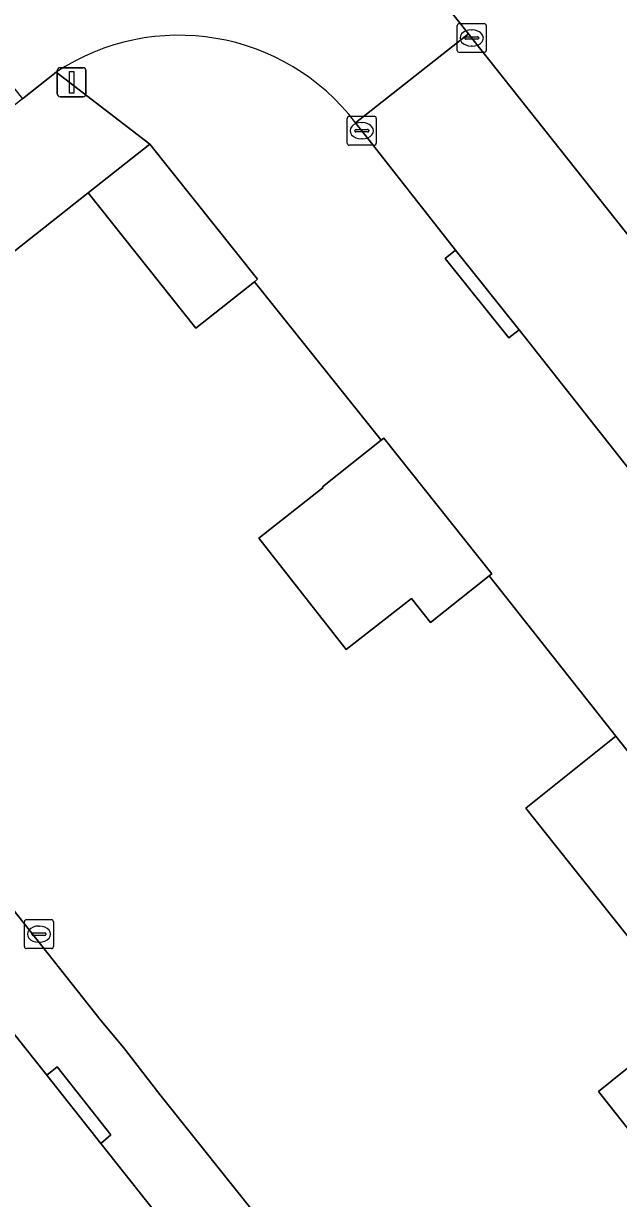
# Model space of a CAD drawing. Extents: x 164148 to 165261, y 382513 to 383432.
# Drawn here: x 165071.18 to 165091.7, y 382677.16 to 382717.7 of the extents above; entities that cross this region are included whole.
import ezdxf

# ---------------------------------------------------------------- set-up
doc = ezdxf.new("R2010")
doc.units = 0
for name, color, linetype in [('IMGEO_Erf', 7, 'Continuous'), ('IMGEO_Groenvoorziening', 7, 'Continuous'), ('IMGEO_Kolk', 7, 'Continuous'), ('IMGEO_Lichtmast', 7, 'Continuous'), ('IMGEO_Pand', 7, 'Continuous'), ('IMGEO_Rijbaan_lokaal_open', 7, 'Continuous'), ('IMGEO_Voetpad_open', 7, 'Continuous')]:
    doc.layers.add(name, color=color, linetype=linetype)

msp = doc.modelspace()

# ---------------------------------------------------------------- linework, layer by layer
at = {"layer": 'IMGEO_Erf'}
for points in [[(165093.482, 382684.375), (165089.124, 382689.853), (165088.501, 382690.636), (165091.611, 382693.11), (165087.241, 382698.644), (165085.217, 382697.034), (165084.557, 382697.864), (165082.305, 382696.105), (165079.302, 382699.95), (165081.512, 382701.693), (165081.493, 382701.717), (165083.519, 382703.328), (165079.143, 382708.794), (165077.124, 382707.196), (165073.408, 382711.854), (165059.758, 382701.057), (165065.705, 382693.524), (165066.664, 382692.376), (165073.858, 382683.295), (165074.635, 382682.375), (165075.887, 382680.752), (165081.755, 382673.387)], [(165093.35, 382677.889), (165091.006, 382680.854), (165094.955, 382684.033)]]:
    msp.add_lwpolyline(points, dxfattribs=at)
at = {"layer": 'IMGEO_Groenvoorziening'}
msp.add_lwpolyline([(165047.646, 382766.289), (165054.269, 382757.984), (165060.561, 382750.064), (165073.273, 382734.06), (165073.8, 382733.397), (165074.165, 382732.938), (165086.127, 382717.847), (165086.522, 382717.349), (165086.639, 382717.201), (165119.226, 382676.121), (165121.334, 382673.464), (165129.475, 382663.152), (165146.697, 382641.47)], dxfattribs=at)
at = {"layer": 'IMGEO_Kolk'}
for p, q in [((165086.138, 382716.775), (165086.138, 382717.627)), ((165086.213, 382717.701), (165087.065, 382717.701)), ((165086.626, 382717.481), (165086.651, 382717.481)), ((165087.139, 382717.627), (165087.139, 382716.775)), ((165086.397, 382717.195), (165086.397, 382717.207)), ((165086.835, 382717.158), (165086.437, 382717.158)), ((165086.44, 382717.244), (165086.838, 382717.244)), ((165086.881, 382717.207), (165086.881, 382717.195)), ((165087.065, 382716.701), (165086.213, 382716.701)), ((165086.649, 382716.921), (165086.624, 382716.921)), ((165082.347, 382713.577), (165082.347, 382714.429)), ((165082.422, 382714.503), (165083.274, 382714.503)), ((165082.835, 382714.283), (165082.86, 382714.283)), ((165083.348, 382714.429), (165083.348, 382713.577)), ((165082.606, 382713.997), (165082.606, 382714.009)), ((165083.044, 382713.96), (165082.646, 382713.96)), ((165082.649, 382714.046), (165083.047, 382714.046)), ((165083.09, 382714.009), (165083.09, 382713.997)), ((165083.274, 382713.503), (165082.422, 382713.503)), ((165082.858, 382713.723), (165082.833, 382713.723)), ((165071.214, 382685.858), (165071.214, 382686.71)), ((165071.289, 382686.784), (165072.141, 382686.784)), ((165072.215, 382686.71), (165072.215, 382685.858)), ((165071.473, 382686.278), (165071.473, 382686.29)), ((165071.911, 382686.241), (165071.513, 382686.241)), ((165071.516, 382686.327), (165071.914, 382686.327)), ((165071.702, 382686.564), (165071.727, 382686.564)), ((165071.957, 382686.29), (165071.957, 382686.278)), ((165071.725, 382686.004), (165071.7, 382686.004)), ((165072.141, 382685.784), (165071.289, 382685.784))]:
    msp.add_line(p, q, dxfattribs=at)
for points in [[(165086.138, 382716.775), (165086.138, 382717.627)], [(165086.213, 382717.701), (165087.065, 382717.701)], [(165087.139, 382717.627), (165087.139, 382716.775)], [(165087.065, 382716.701), (165086.213, 382716.701)], [(165082.347, 382713.577), (165082.347, 382714.429)], [(165082.422, 382714.503), (165083.274, 382714.503)], [(165083.348, 382714.429), (165083.348, 382713.577)], [(165083.274, 382713.503), (165082.422, 382713.503)], [(165071.214, 382685.858), (165071.214, 382686.71)], [(165071.289, 382686.784), (165072.141, 382686.784)], [(165072.215, 382686.71), (165072.215, 382685.858)], [(165072.141, 382685.784), (165071.289, 382685.784)]]:
    msp.add_lwpolyline(points, dxfattribs=at)
for centre, radius, start, end in [((165086.215, 382717.625), 0.0765, 91.552, 178.448), ((165086.215, 382717.625), 0.0765, 91.552, 178.448), ((165087.063, 382717.625), 0.0765, 1.552, 88.448), ((165087.063, 382717.625), 0.0765, 1.552, 88.448), ((165086.437, 382717.204), 0.0403, 85.8775, 175.7526), ((165086.434, 382717.194), 0.0366, 178.938, 274.7102), ((165086.838, 382717.201), 0.043, 264.8664, 352.4533), ((165086.842, 382717.206), 0.0386, 1.7309, 96.639), ((165086.215, 382716.777), 0.0765, 181.552, 268.448), ((165086.215, 382716.777), 0.0765, 181.552, 268.448), ((165087.063, 382716.777), 0.0765, 271.552, 358.448), ((165087.063, 382716.777), 0.0765, 271.552, 358.448), ((165082.424, 382714.427), 0.0765, 91.552, 178.448), ((165082.424, 382714.427), 0.0765, 91.552, 178.448), ((165083.272, 382714.427), 0.0765, 1.552, 88.448), ((165083.272, 382714.427), 0.0765, 1.552, 88.448), ((165082.646, 382714.006), 0.0403, 85.8775, 175.7526), ((165082.643, 382713.996), 0.0366, 178.938, 274.7102), ((165083.047, 382714.003), 0.043, 264.8664, 352.4533), ((165083.051, 382714.008), 0.0386, 1.7309, 96.639), ((165082.424, 382713.579), 0.0765, 181.552, 268.448), ((165082.424, 382713.579), 0.0765, 181.552, 268.448), ((165083.272, 382713.579), 0.0765, 271.552, 358.448), ((165083.272, 382713.579), 0.0765, 271.552, 358.448), ((165071.291, 382686.708), 0.0765, 91.552, 178.448), ((165071.291, 382686.708), 0.0765, 91.552, 178.448), ((165072.139, 382686.708), 0.0765, 1.552, 88.448), ((165072.139, 382686.708), 0.0765, 1.552, 88.448), ((165071.513, 382686.287), 0.0403, 85.8775, 175.7526), ((165071.51, 382686.277), 0.0366, 178.938, 274.7102), ((165071.914, 382686.284), 0.043, 264.8664, 352.4533), ((165071.918, 382686.289), 0.0386, 1.7309, 96.639), ((165071.291, 382685.86), 0.0765, 181.552, 268.448), ((165071.291, 382685.86), 0.0765, 181.552, 268.448), ((165072.139, 382685.86), 0.0765, 271.552, 358.448), ((165072.139, 382685.86), 0.0765, 271.552, 358.448)]:
    msp.add_arc(centre, radius, start, end, dxfattribs=at)
for centre, major_axis, ratio, start_param, end_param in [((165086.625, 382717.201), (-0.387, 0.002), 0.722429, 4.712389, 7.853982), ((165086.65, 382717.201), (-0.39, 0.002), 0.717154, 1.570796, 4.712389), ((165082.834, 382714.003), (-0.387, 0.002), 0.722429, 4.712389, 7.853982), ((165082.859, 382714.003), (-0.39, 0.002), 0.717154, 1.570796, 4.712389), ((165071.701, 382686.284), (-0.387, 0.002), 0.722429, 4.712389, 7.853982), ((165071.726, 382686.284), (-0.39, 0.002), 0.717154, 1.570796, 4.712389)]:
    msp.add_ellipse(centre, major_axis=major_axis, ratio=ratio, start_param=start_param, end_param=end_param, dxfattribs=at)
at = {"layer": 'IMGEO_Lichtmast'}
for p, q in [((165072.344, 382715.275), (165072.344, 382716.075)), ((165072.344, 382716.075), (165072.344, 382715.275)), ((165072.444, 382716.175), (165073.234, 382716.175)), ((165073.234, 382716.175), (165072.444, 382716.175)), ((165073.334, 382716.075), (165073.334, 382715.275)), ((165073.334, 382715.275), (165073.334, 382716.075)), ((165073.234, 382715.175), (165072.444, 382715.175)), ((165072.444, 382715.175), (165073.234, 382715.175))]:
    msp.add_line(p, q, dxfattribs=at)
msp.add_lwpolyline([(165072.764, 382716.05), (165072.914, 382716.05), (165072.914, 382715.3), (165072.764, 382715.3), (165072.764, 382716.05)], dxfattribs=at)
for centre, start, end in [((165072.444, 382716.075), 90, 180), ((165072.444, 382716.075), 90, 180), ((165073.234, 382716.075), 0, 90), ((165073.234, 382716.075), 360, 90), ((165072.444, 382715.275), 180, 270), ((165072.444, 382715.275), 180, 270), ((165073.234, 382715.275), 270, 0), ((165073.234, 382715.275), 270, 0)]:
    msp.add_arc(centre, 0.1, start, end, dxfattribs=at)
at = {"layer": 'IMGEO_Pand'}
for points in [[(165075.534, 382713.536), (165073.408, 382711.854), (165077.124, 382707.196), (165079.143, 382708.794), (165079.25, 382708.878)], [(165083.606, 382703.398), (165083.519, 382703.328), (165081.493, 382701.717), (165081.512, 382701.693), (165079.302, 382699.95), (165082.305, 382696.105), (165084.557, 382697.864), (165085.217, 382697.034), (165087.241, 382698.644), (165087.33, 382698.715)], [(165091.611, 382693.11), (165088.501, 382690.636), (165089.124, 382689.853), (165093.482, 382684.375), (165094.212, 382684.956), (165094.955, 382684.033), (165091.006, 382680.854), (165093.35, 382677.889), (165097.689, 382681.334), (165099.726, 382682.954), (165097.292, 382685.914)]]:
    msp.add_lwpolyline(points, close=True, dxfattribs=at)
at = {"layer": 'IMGEO_Rijbaan_lokaal_open'}
for points in [[(165082.635, 382714.278), (165086.522, 382717.349), (165086.127, 382717.847), (165074.165, 382732.938)], [(165070.326, 382720.823), (165068.964, 382719.723), (165068.052, 382719.004), (165071.148, 382715.105), (165072.302, 382716.019)]]:
    msp.add_lwpolyline(points, dxfattribs=at)
for points in [[(165086.639, 382717.201), (165086.522, 382717.349), (165082.635, 382714.278), (165082.704, 382714.186), (165082.848, 382714.003), (165086.08, 382709.885), (165088.269, 382707.13), (165094.163, 382699.675), (165096.353, 382696.899), (165102.27, 382689.45), (165104.467, 382686.683), (165110.352, 382679.244), (165112.53, 382676.479), (165115.313, 382672.952), (165119.226, 382676.121)], [(165073.847, 382679.063), (165071.991, 382681.417), (165065.738, 382689.266), (165063.541, 382692.045), (165057.914, 382699.133), (165053.969, 382696.057), (165055.619, 382693.999), (165087.603, 382653.674), (165093.694, 382646.012), (165097.599, 382649.163), (165095.387, 382651.966), (165090.017, 382658.707), (165087.792, 382661.503), (165081.899, 382668.905), (165079.715, 382671.663)]]:
    msp.add_lwpolyline(points, close=True, dxfattribs=at)
msp.add_arc((165076.539, 382709.631), 7.665, 37.3188, 123.5534, dxfattribs=at)
at = {"layer": 'IMGEO_Voetpad_open'}
for points in [[(165055.619, 382693.999), (165053.969, 382696.057), (165057.914, 382699.133), (165057.695, 382699.417), (165059.758, 382701.057), (165073.408, 382711.854), (165075.534, 382713.536), (165072.302, 382716.019), (165071.148, 382715.105), (165056.914, 382703.829), (165056.732, 382703.684), (165057.434, 382702.829), (165050.368, 382697.208), (165049.696, 382698.089), (165045.032, 382694.379)], [(165072.302, 382716.019), (165075.534, 382713.536), (165079.25, 382708.878), (165079.143, 382708.794), (165083.519, 382703.328), (165083.606, 382703.398), (165087.33, 382698.715), (165087.241, 382698.644), (165091.611, 382693.11), (165097.292, 382685.914), (165099.726, 382682.954), (165099.816, 382682.997), (165103.508, 382678.327), (165103.414, 382678.252), (165107.735, 382672.825), (165108.405, 382671.983), (165108.499, 382672.058), (165112.226, 382667.371), (165112.164, 382667.321), (165115.45, 382663.087), (165119.133, 382664.199)], [(165096.353, 382696.899), (165095.997, 382696.627), (165093.819, 382699.397), (165094.163, 382699.675), (165088.269, 382707.13), (165087.917, 382706.852), (165085.721, 382709.597), (165086.08, 382709.885), (165082.848, 382714.003), (165082.704, 382714.186), (165082.635, 382714.278)], [(165081.755, 382673.387), (165075.887, 382680.752), (165074.635, 382682.375), (165073.858, 382683.295), (165066.664, 382692.376), (165065.705, 382693.524), (165059.758, 382701.057), (165057.695, 382699.417), (165057.914, 382699.133), (165063.541, 382692.045), (165063.912, 382692.354), (165066.109, 382689.575), (165065.738, 382689.266), (165071.991, 382681.417), (165072.34, 382681.712), (165074.196, 382679.358), (165073.847, 382679.063), (165079.715, 382671.663)]]:
    msp.add_lwpolyline(points, dxfattribs=at)
for points in [[(165086.08, 382709.885), (165085.721, 382709.597), (165087.917, 382706.852), (165088.269, 382707.13)], [(165071.991, 382681.417), (165073.847, 382679.063), (165074.196, 382679.358), (165072.34, 382681.712)]]:
    msp.add_lwpolyline(points, close=True, dxfattribs=at)
msp.add_arc((165076.539, 382709.631), 7.665, 37.3188, 123.5534, dxfattribs=at)

doc.saveas('drawing.dxf')
